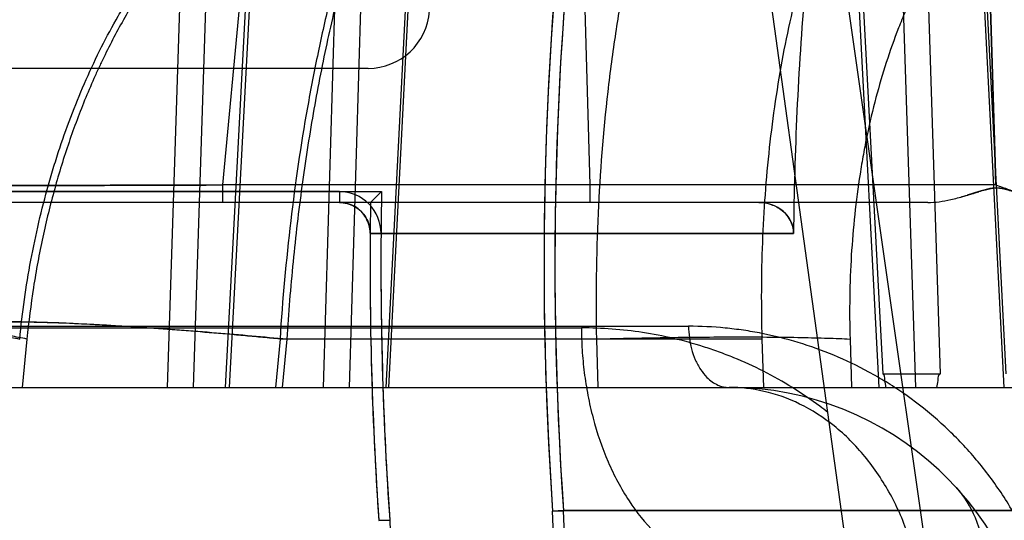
# Model space of a CAD drawing. Header units: millimetres. Extents: x 0 to 297, y 0 to 210.
# Tile 386 of 499: x 239.9615 to 240.0733, y 159.9814 to 160.0382. Entities that reach past the tile are written whole.
import ezdxf

# ---------------------------------------------------------------- set-up
doc = ezdxf.new("R2010")
doc.units = ezdxf.units.MM
doc.header["$LTSCALE"] = 16.335
doc.layers.get('0').update_dxf_attribs({"linetype": 'CONTINUOUS'})
for name, color, linetype in [('AXES_REF', 7, 'CONTINUOUS'), ('INTFCLR_1', 7, 'CONTINUOUS'), ('INTFCLR_144815', 7, 'CONTINUOUS'), ('INTFCLR_72935', 7, 'CONTINUOUS')]:
    doc.layers.add(name, color=color, linetype=linetype)

msp = doc.modelspace()

# ---------------------------------------------------------------- linework, layer by layer
at = {"color": 7, "linetype": 'Continuous'}
for radius in [6.787079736, 6.7865, 6.743039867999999]:
    msp.add_circle((241.4889109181, 154.7114647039), radius, dxfattribs=at)
for radius, start, end in [(6.72, 278.2771290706, 261.7228709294), (6.874, 113.0826918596, 346.8308908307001)]:
    msp.add_arc((241.4889109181, 154.7114647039), radius, start, end, dxfattribs=at)
at = {"layer": 'AXES_REF', "color": 9, "linetype": 'Continuous'}
msp.add_arc((241.4889109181, 154.7114647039), 6.191158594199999, 94.4118118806, 85.5881881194, dxfattribs=at)
at = {"layer": 'INTFCLR_1', "color": 6, "linetype": 'Continuous'}
for p, q in [((240.0010700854, 160.0326989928), (239.931418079, 160.0326989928)), ((239.9978112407, 160.0186989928), (239.897357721, 160.0186989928)), ((240.0454646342, 160.017464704), (239.7947152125, 160.0174647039)), ((240.0494086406, 160.0139360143), (240.0013111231, 160.0139360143)), ((240.0013111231, 160.0139360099), (240.0025453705, 160.0139258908)), ((240.0220363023, 159.9824446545), (240.0232735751, 159.9824447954)), ((240.0319130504, 159.723958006), (240.022038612, 159.9824114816)), ((240.8261591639, 159.98247797), (240.023271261, 159.98247797)), ((240.0331464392, 159.7240051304), (240.0232712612, 159.9824779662)), ((240.0022993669, 159.981341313), (240.0035313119, 159.981426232)), ((240.0035316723, 159.9814167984), (240.0398630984, 159.0304783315))]:
    msp.add_line(p, q, dxfattribs=at)
at = {"layer": 'INTFCLR_1', "color": 9, "linetype": 'Continuous'}
msp.add_line((239.9978112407, 160.0186989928), (239.9978112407, 160.0174647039), dxfattribs=at)
at = {"layer": 'INTFCLR_1', "color": 6, "linetype": 'Continuous'}
for centre, radius, start, end in [((240.4247152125, 160.0104647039), 0.4036526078, 172.3704884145, 183.9851791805), ((240.4247152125, 160.0104647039), 0.402418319, 172.3704828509, 183.9926675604), ((240.4247152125, 160.0104647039), 0.375322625, 175.2251899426, 179.4664088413), ((240.0010700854, 160.0396989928), 0.006999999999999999, 270.0000009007, 356.0524736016), ((239.9978112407, 160.0139647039), 0.0047342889, 359.5302632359, 89.9999957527), ((240.4247152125, 160.0104647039), 0.423418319, 179.5302673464, 183.9440080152), ((240.4247152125, 160.0104647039), 0.4221840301, 179.5302673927, 183.9452897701)]:
    msp.add_arc(centre, radius, start, end, dxfattribs=at)
for points, knots in [([(239.9978112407, 160.0174647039), (239.9984037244, 160.0174647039), (239.9996179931, 160.0171475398), (240.0009690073, 160.0158285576), (240.001313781, 160.0145843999), (240.0013112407, 160.0139647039)], [0, 0, 0, 0, 0.3270301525, 0.6579467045, 1, 1, 1, 1]), ([(240.0494091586, 160.0139600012), (240.049411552, 160.0144775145), (240.0491224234, 160.0155766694), (240.0477703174, 160.017039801), (240.0463106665, 160.0174647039), (240.0454646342, 160.0174647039)], [0, 0, 0, 0, 0.2683498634, 0.5613055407, 1, 1, 1, 1])]:
    msp.add_open_spline(points, degree=3, knots=knots, dxfattribs=at)
at = {"layer": 'INTFCLR_144815', "color": 9, "linetype": 'Continuous'}
for p, q in [((240.1098418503, 159.660842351), (239.9829005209, 160.5483959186)), ((240.1053742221, 159.6162597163), (240.0417366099, 160.0774146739)), ((240.066113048, 159.997991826), (240.0637273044, 160.0725610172)), ((240.0608683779, 160.0708246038), (240.0632439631, 159.9964647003)), ((240.0066852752, 160.065899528), (240.0030808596, 159.9964647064)), ((240.0069773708, 160.0658262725), (240.0033798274, 159.9964647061)), ((239.9960100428, 159.9964647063), (239.9979811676, 160.0624741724)), ((239.9989772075, 159.9964647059), (240.0009490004, 160.0624009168)), ((240.056334, 160.0589787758), (240.0595312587, 159.997991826)), ((240.0591295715, 159.9964647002), (240.0559034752, 160.0579490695)), ((239.9848707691, 159.9964647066), (239.9880569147, 160.056737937)), ((239.9853243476, 159.9964647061), (239.9885041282, 160.0566646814)), ((240.0703812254, 160.0532100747), (240.0733055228, 159.9964647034)), ((240.0735553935, 159.9979918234), (240.0707086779, 160.0532833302)), ((239.9799577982, 160.0489666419), (239.9782641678, 159.9964647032)), ((239.9829032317, 160.0488933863), (239.9812098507, 159.9964647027)), ((239.9867514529, 160.0428610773), (239.9845423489, 160.019454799)), ((240.0256077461, 160.0428609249), (240.0262537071, 160.0194548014)), ((239.9845431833, 160.0194547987), (239.9293801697, 160.0193521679)), ((239.9845431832, 160.0194547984), (239.9845431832, 160.0174647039)), ((240.0262537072, 160.0194547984), (239.9845431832, 160.0194547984)), ((240.0723861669, 160.0194548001), (240.0262537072, 160.0194547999)), ((240.0262537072, 160.0194547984), (240.0262537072, 160.0174647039)), ((240.0646539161, 160.0174647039), (239.7968152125, 160.0174647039)), ((239.8514797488, 160.0032203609), (240.0253021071, 160.003220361)), ((239.8687804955, 160.003403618), (240.0374832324, 160.0034036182)), ((239.9623221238, 160.0019599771), (239.9617812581, 159.9964646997)), ((239.9910713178, 160.0019599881), (239.9905498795, 159.9964647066)), ((240.0458544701, 160.0019599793), (239.9910714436, 160.0019599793)), ((239.9913586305, 159.9964647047), (239.9918804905, 160.0019599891)), ((240.0270156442, 160.0019598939), (240.0271672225, 159.9964647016)), ((239.8751081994, 159.9964647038), (241.007734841, 159.996464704))]:
    msp.add_line(p, q, dxfattribs=at)
at = {"layer": 'INTFCLR_144815', "color": 6, "linetype": 'Continuous'}
for p, q in [((240.0723862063, 160.0194547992), (240.0716979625, 160.0428613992)), ((240.0716979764, 160.0428609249), (240.0723862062, 160.019454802)), ((240.0685219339, 160.0181129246), (240.0704230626, 160.0186825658)), ((240.0460135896, 159.9964647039), (240.0458544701, 160.0019599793)), ((240.0558236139, 160.0019600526), (240.0559814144, 159.9964647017)), ((240.0595312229, 159.9979918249), (240.0661130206, 159.9979918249))]:
    msp.add_line(p, q, dxfattribs=at)
at = {"layer": 'INTFCLR_144815', "color": 7, "linetype": 'Continuous'}
for p, q in [((240.0704689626, 160.0186965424), (240.0691409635, 160.0182915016)), ((240.0714532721, 160.0189743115), (240.0704689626, 160.0186965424))]:
    msp.add_line(p, q, dxfattribs=at)
at = {"layer": 'INTFCLR_144815', "color": 9, "linetype": 'Continuous'}
msp.add_arc((240.0420771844, 159.9614647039), 0.035, 3.9999999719, 89.9999999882, dxfattribs=at)
for points, knots in [([(239.9918806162, 160.0019599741), (239.9920661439, 160.0048880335), (239.9924205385, 160.009260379), (239.9930465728, 160.0150399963), (239.9937583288, 160.020656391), (239.994812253, 160.0274773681), (239.9963483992, 160.0354107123), (239.9978558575, 160.0418079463), (239.9990328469, 160.0461596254), (239.9997321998, 160.0485807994), (240.000780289, 160.0520583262), (240.0024414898, 160.057048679), (240.0049028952, 160.063361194), (240.0071449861, 160.0682919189), (240.0088132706, 160.0715538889), (240.0097787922, 160.0733347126), (240.0112020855, 160.0758604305), (240.0133989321, 160.0794129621), (240.017462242, 160.085028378), (240.0213997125, 160.0893262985), (240.0250179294, 160.0924281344), (240.0272269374, 160.0941445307), (240.0289163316, 160.0952809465), (240.0300143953, 160.0959470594)], [0, 0, 0, 0, 0.0839822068, 0.1255314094, 0.166399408, 0.2460266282, 0.3230456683, 0.3976498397, 0.43409919, 0.4520761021, 0.4697861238, 0.5380636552, 0.6025619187, 0.6636457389, 0.6930137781, 0.7074212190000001, 0.7216279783, 0.7760004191, 0.8268564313, 0.9199491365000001, 0.9418203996, 0.9632373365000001, 1, 1, 1, 1]), ([(240.0506109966, 160.0885545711), (240.0488072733, 160.0866799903), (240.0462313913, 160.0835388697), (240.0435407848, 160.0794974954), (240.0419817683, 160.0768822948), (240.0395802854, 160.0725342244), (240.037111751, 160.0670725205), (240.0350244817, 160.0613042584), (240.0338820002, 160.0577425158), (240.0321881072, 160.0519941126), (240.0305606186, 160.0449706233), (240.0293240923, 160.037739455), (240.0287050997, 160.0333884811), (240.0278643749, 160.026584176), (240.0270475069, 160.0161006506), (240.0269281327, 160.0067190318), (240.0270156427, 160.0019599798)], [0, 0, 0, 0, 0.0850352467, 0.1321993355, 0.1586374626, 0.184533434, 0.2945491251, 0.3540148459, 0.3850058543, 0.4168022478, 0.5498956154, 0.6203095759, 0.6565717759, 0.6935412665, 0.8444107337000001, 1, 1, 1, 1]), ([(240.0166958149, 160.0848875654), (240.015992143, 160.0840324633), (240.0148812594, 160.0826073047), (240.0134114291, 160.0805597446), (240.0112500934, 160.0773576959), (240.0093527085, 160.0741392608), (240.0064049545, 160.0685428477), (240.0044363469, 160.0642038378), (240.0025703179, 160.05946958), (240.0013105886, 160.0560727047), (239.9991921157, 160.0497909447), (239.9971169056, 160.0422837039), (239.995580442, 160.0354621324), (239.9947585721, 160.0313746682), (239.9935838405, 160.0250276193), (239.992149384, 160.0152362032), (239.9913547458, 160.0064401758), (239.9910714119, 160.0019599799)], [0, 0, 0, 0, 0.037731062, 0.0615327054, 0.0858667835, 0.1693452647, 0.1886175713, 0.301387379, 0.3313841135, 0.3620034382, 0.4248151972, 0.5572078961, 0.6271273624, 0.6630327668, 0.6992546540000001, 0.8470480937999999, 1, 1, 1, 1]), ([(239.9979813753, 160.0624742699), (239.9972172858, 160.0620930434), (239.9939465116, 160.0603611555), (239.989636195, 160.0574588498), (239.9852165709, 160.0536495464), (239.9828400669, 160.051251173), (239.9813052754, 160.0495466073), (239.9802808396, 160.0483639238), (239.9785225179, 160.0462124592), (239.976145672, 160.0429446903), (239.9735211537, 160.0387325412), (239.9717385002, 160.035377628), (239.9706177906, 160.03304312), (239.9698768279, 160.0314322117), (239.9686341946, 160.028546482), (239.9670381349, 160.0242915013), (239.9654094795, 160.018997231), (239.9642928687, 160.0144365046), (239.9635421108, 160.0106844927), (239.9628855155, 160.0068355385), (239.9625147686, 160.0039157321), (239.9623221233, 160.0019599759)], [0, 0, 0, 0, 0.0349656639, 0.1515158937, 0.2116583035, 0.2737159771, 0.2895989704, 0.3055789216, 0.337781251, 0.4033508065, 0.4708757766, 0.5408433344, 0.5587814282, 0.5769111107, 0.613445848, 0.6874148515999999, 0.7628661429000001, 0.8401335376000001, 0.8795657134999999, 0.9195289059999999, 1, 1, 1, 1]), ([(240.0707086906, 160.0532833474), (240.0703165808, 160.0528277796), (240.0695621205, 160.051915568), (240.0673719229, 160.0490588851), (240.0650867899, 160.0454269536), (240.0631376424, 160.0415359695), (240.0620809, 160.0391535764), (240.0605315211, 160.0353489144), (240.0590312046, 160.0306666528), (240.0578922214, 160.0258194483), (240.0573259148, 160.0229146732), (240.05656163, 160.0183886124), (240.0558237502, 160.0113987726), (240.0557326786, 160.0051320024), (240.0558236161, 160.0019599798)], [0, 0, 0, 0, 0.0330260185, 0.0650214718, 0.1977633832, 0.2678561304, 0.3040333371, 0.3409350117, 0.4935538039, 0.5734544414, 0.6144424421, 0.6561400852, 0.8256420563, 1, 1, 1, 1]), ([(239.9615001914, 160.0019599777), (239.9617947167, 160.0049561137), (239.9626323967, 160.0108537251), (239.9641450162, 160.0173646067), (239.9653807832, 160.0215743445), (239.9662528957, 160.0243059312), (239.9678968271, 160.0288921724), (239.9701091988, 160.0339067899), (239.9723403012, 160.0380513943), (239.9736743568, 160.0403070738), (239.9756876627, 160.043509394), (239.9777938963, 160.0463997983), (239.9796735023, 160.0486357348), (239.9799577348, 160.0489665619)], [0, 0, 0, 0, 0.1761944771, 0.3481269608, 0.3906384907, 0.4329517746, 0.5159259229, 0.6756948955, 0.7530950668, 0.7912917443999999, 0.8290459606, 0.9744737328, 1, 1, 1, 1]), ([(239.9370196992, 160.0194547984), (239.9365111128, 160.0194514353), (239.9357112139, 160.0194460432), (239.9346341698, 160.0194382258), (239.933181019, 160.0194279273), (239.9312934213, 160.0194061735), (239.9298595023, 160.0194060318), (239.9279803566, 160.0193505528), (239.9307726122, 160.0193481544), (239.9323734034, 160.0193397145), (239.9350431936, 160.0193397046), (239.9373892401, 160.0193400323), (239.9403572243, 160.0193421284), (239.943559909, 160.0193460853), (239.947019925, 160.0193516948), (239.9509322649, 160.0193589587), (239.9561689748, 160.0193703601), (239.9616171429, 160.0193840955), (239.966202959, 160.0193966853), (239.9710050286, 160.0194105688), (239.977127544, 160.0194295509), (239.9820530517, 160.0194461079), (239.9845431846, 160.0194547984)], [0, 0, 0, 0, 0.0237031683, 0.037313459, 0.0501006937, 0.09192445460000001, 0.1197810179, 0.1308651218, 0.1537255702, 0.1880564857, 0.2367382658, 0.266501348, 0.2995529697, 0.3743704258, 0.4160980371, 0.4607435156, 0.55672344, 0.6601454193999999, 0.7146590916, 0.7704455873, 0.8839467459, 1, 1, 1, 1]), ([(239.9910714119, 160.0019599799), (239.9904267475, 160.0020210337), (239.9891191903, 160.0021429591), (239.9864428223, 160.0023845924), (239.9816074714, 160.0027983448), (239.9760769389, 160.0032164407), (239.9706515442, 160.0035534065), (239.966913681, 160.0037446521), (239.9635968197, 160.003866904), (239.9608266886, 160.0039137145), (239.9589063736, 160.0038918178), (239.957712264, 160.0038201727), (239.9570856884, 160.0037609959), (239.956634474, 160.0036702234), (239.9563577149, 160.0035996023), (239.9561884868, 160.0034351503), (239.9563308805, 160.0032524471), (239.956570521, 160.0031368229), (239.9569500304, 160.0029806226), (239.9574562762, 160.0028262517), (239.9583553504, 160.0025864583), (239.95971536, 160.0022908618), (239.9608698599, 160.0020728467), (239.9615001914, 160.0019599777)], [0, 0, 0, 0, 0.0479129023, 0.0971672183, 0.1988326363, 0.4069923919, 0.5075252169, 0.6010316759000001, 0.6839158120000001, 0.7530992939, 0.8060063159, 0.8259868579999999, 0.8415409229, 0.85266775, 0.8596520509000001, 0.8633462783, 0.8670826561, 0.8738036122, 0.8838427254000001, 0.8970247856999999, 0.9130811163, 0.9526192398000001, 1, 1, 1, 1]), ([(239.9623221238, 160.0019599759), (239.961690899, 160.0020729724), (239.9605345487, 160.00229125), (239.9591722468, 160.0025871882), (239.9582712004, 160.0028272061), (239.9577636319, 160.0029818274), (239.9573824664, 160.0031381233), (239.957142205, 160.0032541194), (239.956997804, 160.003436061), (239.95716526, 160.0036017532), (239.957441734, 160.0036721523), (239.957891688, 160.0037631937), (239.9585175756, 160.0038223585), (239.9597108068, 160.0038941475), (239.9616305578, 160.0039160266), (239.9644003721, 160.0038691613), (239.9677174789, 160.0037467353), (239.9714559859, 160.0035552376), (239.9768826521, 160.0032178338), (239.9837243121, 160.0027001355), (239.9892047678, 160.0022135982), (239.9918806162, 160.0019599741)], [0, 0, 0, 0, 0.0474327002, 0.08702920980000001, 0.1031164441, 0.1163299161, 0.1264001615, 0.1331502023, 0.136904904, 0.1405827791, 0.1475406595, 0.1586407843, 0.1741697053, 0.1941272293, 0.2469955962, 0.3161509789, 0.3990162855, 0.4925111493, 0.5930368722, 0.8011854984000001, 1, 1, 1, 1]), ([(240.0253021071, 160.0032203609), (240.0253044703, 160.0028061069), (240.0253213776, 160.0019709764), (240.025405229, 160.0002794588), (240.0256088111, 159.9981339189), (240.0260186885, 159.9955490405), (240.0267952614, 159.9921252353), (240.0281859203, 159.9880272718), (240.0305191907, 159.9836091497), (240.0334065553, 159.9799809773), (240.0366807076, 159.9773461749), (240.0401281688, 159.9758012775), (240.042488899, 159.9754647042), (240.0436045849, 159.9754647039)], [0, 0, 0, 0, 0.0340774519, 0.0687006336, 0.1393008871, 0.2112464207, 0.2838353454, 0.4279363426, 0.5658356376, 0.6928549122, 0.8067642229, 0.908222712, 1, 1, 1, 1]), ([(240.053298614, 159.9936280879), (240.0530034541, 159.9938603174), (240.0507067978, 159.9956200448), (240.0471744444, 159.9978064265), (240.0432006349, 159.999623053), (240.0409098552, 160.0005042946), (240.0375130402, 160.0016552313), (240.0323293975, 160.0028651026), (240.0276285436, 160.0032185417), (240.0253021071, 160.0032203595)], [0, 0, 0, 0, 0.0374033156, 0.2881626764, 0.4111685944, 0.4722081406, 0.5325245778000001, 0.7683059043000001, 1, 1, 1, 1]), ([(240.0374832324, 160.0034036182), (240.0374881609, 160.0025431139), (240.0376507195, 160.0012358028), (240.0382082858, 159.999605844), (240.0387926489, 159.998499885), (240.0396163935, 159.9974723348), (240.0407061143, 159.9966747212), (240.0416482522, 159.9964647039), (240.0420771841, 159.9964647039)], [0, 0, 0, 0, 0.2832732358, 0.4275454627, 0.5655703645, 0.6927295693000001, 0.8588003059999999, 1, 1, 1, 1]), ([(240.0775330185, 159.9754647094), (240.0773661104, 159.9759289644), (240.0768811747, 159.9772059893), (240.0759884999, 159.9792495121), (240.0744262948, 159.9822909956), (240.0726143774, 159.985147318), (240.070583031, 159.9877881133), (240.0684591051, 159.9902411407), (240.0656050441, 159.9930110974), (240.0625063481, 159.995415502), (240.0599314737, 159.9970907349), (240.0573447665, 159.9985869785), (240.0527621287, 160.0007779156), (240.0479140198, 160.0022463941), (240.0437212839, 160.0029662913), (240.0409531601, 160.0033028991), (240.038868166, 160.0034018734), (240.0374832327, 160.0034035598)], [0, 0, 0, 0, 0.0284645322, 0.0787984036, 0.1285671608, 0.2256500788, 0.273394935, 0.320708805, 0.412764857, 0.5023490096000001, 0.5465190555, 0.5899295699, 0.6746804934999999, 0.8391693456, 0.8798035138, 0.9200937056, 1, 1, 1, 1]), ([(240.0270156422, 160.0019599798), (240.0283865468, 160.0019976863), (240.0311387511, 160.0020648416), (240.0352525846, 160.0021396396), (240.0393051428, 160.0021860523), (240.0443224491, 160.0022069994), (240.048967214, 160.0021736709), (240.0531462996, 160.0020713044), (240.0549791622, 160.0020009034), (240.0558236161, 160.0019599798)], [0, 0, 0, 0, 0.1427902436, 0.2866379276, 0.4283935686, 0.5647589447, 0.8090350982, 0.9119737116, 1, 1, 1, 1]), ([(240.0642896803, 159.9694450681), (240.0642432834, 159.9711116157), (240.0639069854, 159.9745138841), (240.0626406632, 159.979540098), (240.0605553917, 159.9843546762), (240.0576955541, 159.9886513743), (240.0541978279, 159.9921574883), (240.0502744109, 159.994681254), (240.0461830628, 159.9961476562), (240.0434084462, 159.996464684), (240.0420773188, 159.9964647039)], [0, 0, 0, 0, 0.1297853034, 0.2650928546, 0.4019477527, 0.5362419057, 0.6645323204, 0.7847508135, 0.8963762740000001, 1, 1, 1, 1]), ([(240.069159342, 159.9671656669), (240.069839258, 159.9688281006), (240.0708748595, 159.9721518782), (240.0712737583, 159.9771321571), (240.0703480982, 159.9816103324), (240.0688174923, 159.9840872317), (240.067906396, 159.9850835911)], [0, 0, 0, 0, 0.2853258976, 0.5489449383, 0.7855214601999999, 1, 1, 1, 1])]:
    msp.add_open_spline(points, degree=3, knots=knots, dxfattribs=at)
at = {"layer": 'INTFCLR_144815', "color": 6, "linetype": 'Continuous'}
for points, knots in [([(240.0458544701, 160.0019599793), (240.0458014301, 160.003792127), (240.0457556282, 160.0074488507), (240.0458705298, 160.0129151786), (240.0461710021, 160.0183332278), (240.0466583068, 160.0236859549), (240.0473336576, 160.0289584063), (240.048199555, 160.0341403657), (240.0492582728, 160.039215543), (240.050514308, 160.0441769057), (240.0519730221, 160.0490143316), (240.0536421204, 160.0537210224), (240.0549060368, 160.056779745), (240.0555749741, 160.0582809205)], [0, 0, 0, 0, 0.09544020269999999, 0.1903798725, 0.2846433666, 0.3779344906, 0.4701898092, 0.5613594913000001, 0.6514315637, 0.7400675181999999, 0.8277651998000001, 0.9144240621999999, 1, 1, 1, 1]), ([(240.0723861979, 160.0194547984), (240.0728672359, 160.0192845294), (240.073780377, 160.0189578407), (240.0750944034, 160.0185251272), (240.0762851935, 160.0181687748), (240.0773621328, 160.0178933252), (240.0783302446, 160.0176918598), (240.0794207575, 160.0175218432), (240.0801966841, 160.0174647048), (240.080681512, 160.0174647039)], [0, 0, 0, 0, 0.1786388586, 0.3394965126, 0.4842572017, 0.6136897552, 0.7285313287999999, 0.8302725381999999, 1, 1, 1, 1]), ([(240.0599052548, 159.9964647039), (240.0598733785, 159.9967370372), (240.0597554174, 159.9971425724), (240.0597839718, 159.9979917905), (240.0595312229, 159.9979918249)], [0, 0, 0, 0, 0.520347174, 1, 1, 1, 1]), ([(240.0656828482, 159.9964647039), (240.0657216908, 159.9967248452), (240.0658537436, 159.9971392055), (240.0658444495, 159.9979917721), (240.0661130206, 159.9979918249)], [0, 0, 0, 0, 0.4947836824, 1, 1, 1, 1])]:
    msp.add_open_spline(points, degree=3, knots=knots, dxfattribs=at)
at = {"layer": 'INTFCLR_144815', "color": 7, "linetype": 'Continuous'}
for points, knots in [([(240.0646539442, 160.0174647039), (240.0650827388, 160.0174647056), (240.0659644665, 160.017534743), (240.0673353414, 160.0177928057), (240.0688438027, 160.0181922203), (240.0699008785, 160.0185206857), (240.070469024, 160.0186965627)], [0, 0, 0, 0, 0.2156589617, 0.4433020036, 0.7008774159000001, 1, 1, 1, 1]), ([(240.070469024, 160.0186965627), (240.0707123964, 160.018773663), (240.0713677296, 160.0189641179), (240.0724812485, 160.0192097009), (240.0735831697, 160.0189375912), (240.0742373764, 160.0187544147), (240.0744786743, 160.0186819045)], [0, 0, 0, 0, 0.1866490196, 0.5011213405, 0.8157900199, 1, 1, 1, 1]), ([(240.0744786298, 160.0186818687), (240.0742332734, 160.0187561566), (240.0735956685, 160.0189353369), (240.0725839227, 160.0191827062), (240.0718049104, 160.0190647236), (240.0714532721, 160.0189743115)], [0, 0, 0, 0, 0.249520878, 0.6466051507, 1, 1, 1, 1])]:
    msp.add_open_spline(points, degree=3, knots=knots, dxfattribs=at)
for points in [[(240.0704230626, 160.0186825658), (240.0704383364, 160.0186873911), (240.0704536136, 160.0186921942), (240.0704688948, 160.0186969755)], [(240.0704688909, 160.0186969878), (240.0704536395, 160.0186922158), (240.0704383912, 160.0186874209), (240.0704231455, 160.0186826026)]]:
    msp.add_open_spline(points, degree=3, dxfattribs=at)
at = {"layer": 'INTFCLR_72935', "color": 6, "linetype": 'Continuous'}
for p, q in [((239.8939157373, 160.0186989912), (240.0026114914, 160.0186989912)), ((240.0013547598, 160.0174647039), (240.0026114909, 160.0186989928)), ((240.0454646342, 160.0174647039), (239.7947152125, 160.0174647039)), ((240.0013111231, 160.0139360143), (240.0494086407, 160.0139360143)), ((240.0232708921, 159.982487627), (240.0220389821, 159.9824017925)), ((240.0320354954, 159.7207531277), (240.0220389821, 159.9824017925)), ((240.023271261, 159.98247797), (240.8261591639, 159.98247797)), ((240.0332235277, 159.7219874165), (240.0232712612, 159.9824779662)), ((240.0022967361, 159.9813837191), (240.0035339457, 159.9813838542)), ((240.0035329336, 159.9813837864), (240.039863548, 159.0304665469))]:
    msp.add_line(p, q, dxfattribs=at)
for radius, start, end in [(0.4036526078, 171.9561172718, 183.9851791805), (0.402418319, 172.1087359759, 183.986556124), (0.375322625, 175.2251899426, 179.4663576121), (0.4221840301, 178.882430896, 183.9452897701), (0.423418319, 179.0527364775, 183.9382576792)]:
    msp.add_arc((240.4247152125, 160.0104647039), radius, start, end, dxfattribs=at)
for points, knots in [([(240.0013113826, 160.0139630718), (240.0013138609, 160.0145676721), (240.0009810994, 160.015801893), (239.9996430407, 160.0171377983), (239.9984124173, 160.0174647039), (239.9978112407, 160.0174647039)], [0, 0, 0, 0, 0.3336468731, 0.6682452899, 1, 1, 1, 1]), ([(240.0454646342, 160.0174647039), (240.0459384, 160.0174647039), (240.0468872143, 160.0173073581), (240.0486040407, 160.0164199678), (240.0494136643, 160.0149330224), (240.0494091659, 160.0139603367)], [0, 0, 0, 0, 0.2475738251, 0.4917021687, 1, 1, 1, 1])]:
    msp.add_open_spline(points, degree=3, knots=knots, dxfattribs=at)

doc.saveas('drawing.dxf')
